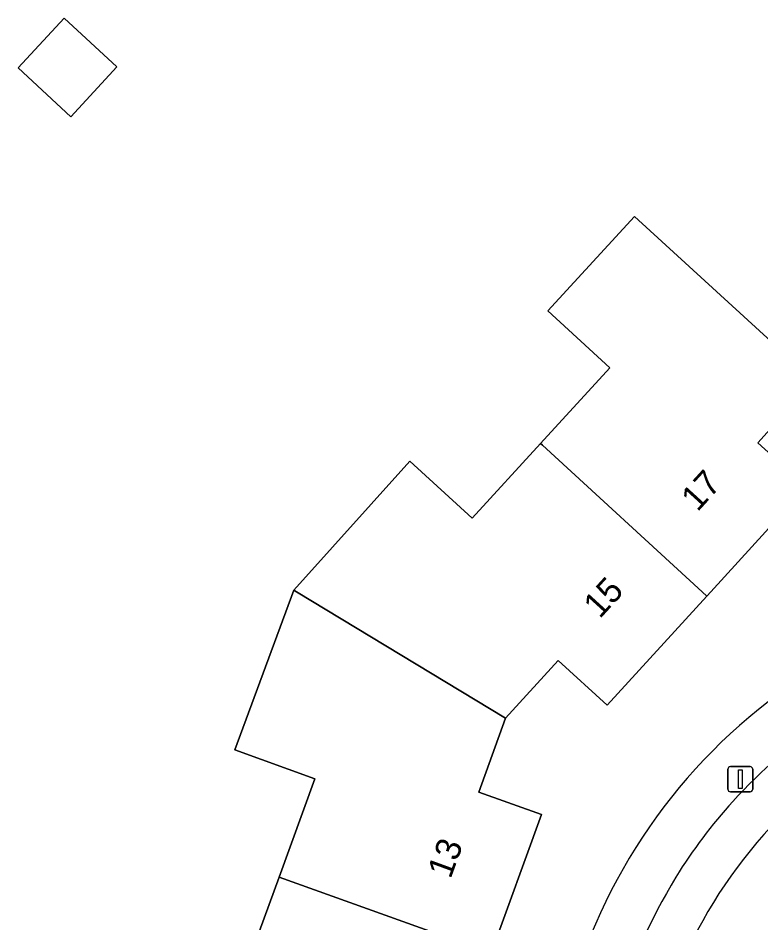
# Model space of a CAD drawing. Extents: x 163426 to 164192, y 380329 to 381641.
# Drawn here: x 163701.52 to 163731.07, y 381236.82 to 381272.84 of the extents above; entities that cross this region are included whole.
import ezdxf

# ---------------------------------------------------------------- set-up
doc = ezdxf.new("R2010")
doc.units = 0
for name, color, linetype in [('IMGEO_Erf', 7, 'Continuous'), ('IMGEO_Lichtmast', 7, 'Continuous'), ('IMGEO_Pand', 7, 'Continuous'), ('IMGEO_Pand_nummerreeks', 7, 'Continuous'), ('IMGEO_Parkeervlak_open', 7, 'Continuous'), ('IMGEO_Rijbaan_lokaal_open', 7, 'Continuous'), ('IMGEO_Voetpad_open', 7, 'Continuous')]:
    doc.layers.add(name, color=color, linetype=linetype)

msp = doc.modelspace()

# ---------------------------------------------------------------- linework, layer by layer
at = {"layer": 'IMGEO_Erf'}
msp.add_lwpolyline([(163705.448, 381270.894), (163703.618, 381268.912), (163701.515, 381270.854), (163703.345, 381272.836)], close=True, dxfattribs=at)
for points in [[(163710.509, 381234.834), (163711.898, 381238.645), (163713.322, 381242.551), (163710.141, 381243.711), (163712.49, 381250.064), (163717.105, 381255.205), (163719.581, 381252.934), (163722.304, 381255.905), (163725.064, 381258.916), (163722.595, 381261.18), (163726.044, 381264.942), (163731.481, 381259.957)], [(163733.162, 381258.388), (163730.943, 381255.926), (163732.887, 381254.174), (163729.076, 381250), (163728.92, 381249.83), (163724.956, 381245.487), (163723.006, 381247.265), (163720.91, 381244.965), (163719.854, 381242.029), (163722.346, 381241.131), (163720.335, 381235.612)]]:
    msp.add_lwpolyline(points, dxfattribs=at)
msp.add_arc((163745.109, 381227.856), 22.467, 123.9213, 164.2166, dxfattribs=at)
at = {"layer": 'IMGEO_Lichtmast'}
for p, q in [((163729.756, 381242.141), (163729.756, 381242.941)), ((163729.756, 381242.941), (163729.756, 381242.141)), ((163729.856, 381243.041), (163730.646, 381243.041)), ((163730.646, 381243.041), (163729.856, 381243.041)), ((163730.746, 381242.941), (163730.746, 381242.141)), ((163730.746, 381242.141), (163730.746, 381242.941)), ((163730.646, 381242.041), (163729.856, 381242.041)), ((163729.856, 381242.041), (163730.646, 381242.041))]:
    msp.add_line(p, q, dxfattribs=at)
msp.add_lwpolyline([(163730.176, 381242.916), (163730.326, 381242.916), (163730.326, 381242.166), (163730.176, 381242.166), (163730.176, 381242.916)], dxfattribs=at)
for centre, start, end in [((163729.856, 381242.941), 90, 180), ((163729.856, 381242.941), 90, 180), ((163730.646, 381242.941), 0, 90), ((163730.646, 381242.941), 360, 90), ((163729.856, 381242.141), 180, 270), ((163729.856, 381242.141), 180, 270), ((163730.646, 381242.141), 270, 0), ((163730.646, 381242.141), 270, 0)]:
    msp.add_arc(centre, 0.1, start, end, dxfattribs=at)
at = {"layer": 'IMGEO_Pand'}
for points in [[(163701.515, 381270.854), (163703.618, 381268.912), (163705.448, 381270.894), (163703.345, 381272.836)], [(163733.162, 381258.388), (163731.481, 381259.957), (163726.044, 381264.942), (163722.595, 381261.18), (163725.064, 381258.916), (163722.304, 381255.905), (163722.378, 381255.837), (163728.735, 381250), (163728.92, 381249.83), (163729.076, 381250), (163732.887, 381254.174), (163730.943, 381255.926)], [(163712.49, 381250.064), (163712.596, 381250), (163720.91, 381244.965), (163723.006, 381247.265), (163724.956, 381245.487), (163728.92, 381249.83), (163728.735, 381250), (163722.378, 381255.837), (163722.304, 381255.905), (163719.581, 381252.934), (163717.105, 381255.205)], [(163711.898, 381238.645), (163720.335, 381235.612), (163722.346, 381241.131), (163719.854, 381242.029), (163720.91, 381244.965), (163712.596, 381250), (163712.49, 381250.064), (163710.141, 381243.711), (163713.322, 381242.551)], [(163711.898, 381238.645), (163710.509, 381234.834), (163707.328, 381235.993), (163704.985, 381229.526), (163705.09, 381229.51), (163714.795, 381228.068), (163715.867, 381230.997), (163718.325, 381230.097), (163720.335, 381235.612)]]:
    msp.add_lwpolyline(points, close=True, dxfattribs=at)
at = {"layer": 'IMGEO_Parkeervlak_open'}
for centre, radius, start, end in [((163744.965, 381228.013), 20.283, 123.5458, 137.7188), ((163745.466, 381227.654), 19.099, 123.1417, 163.7666), ((163744.941, 381228.038), 20.249, 137.7258, 148.4068), ((163745.024, 381227.983), 20.349, 148.3996, 165.376)]:
    msp.add_arc(centre, radius, start, end, dxfattribs=at)
at = {"layer": 'IMGEO_Rijbaan_lokaal_open'}
msp.add_arc((163745.466, 381227.654), 19.099, 123.1417, 163.7666, dxfattribs=at)
at = {"layer": 'IMGEO_Voetpad_open'}
for centre, radius, start, end in [((163745.109, 381227.856), 22.467, 123.9213, 164.2166), ((163744.965, 381228.013), 20.283, 123.5458, 137.7188), ((163744.941, 381228.038), 20.249, 137.7258, 148.4068), ((163745.024, 381227.983), 20.349, 148.3996, 165.376)]:
    msp.add_arc(centre, radius, start, end, dxfattribs=at)

# ---------------------------------------------------------------- texts
at = {"layer": 'IMGEO_Pand_nummerreeks'}
for s, rotation, p in [('17', 47.6048, (163728.548, 381253.159)), ('15', 47.6065, (163724.66, 381248.901)), ('13', 69.9773, (163718.721, 381238.544))]:
    msp.add_text(s, height=1, rotation=rotation, dxfattribs=at).set_placement(p)

doc.saveas('drawing.dxf')
